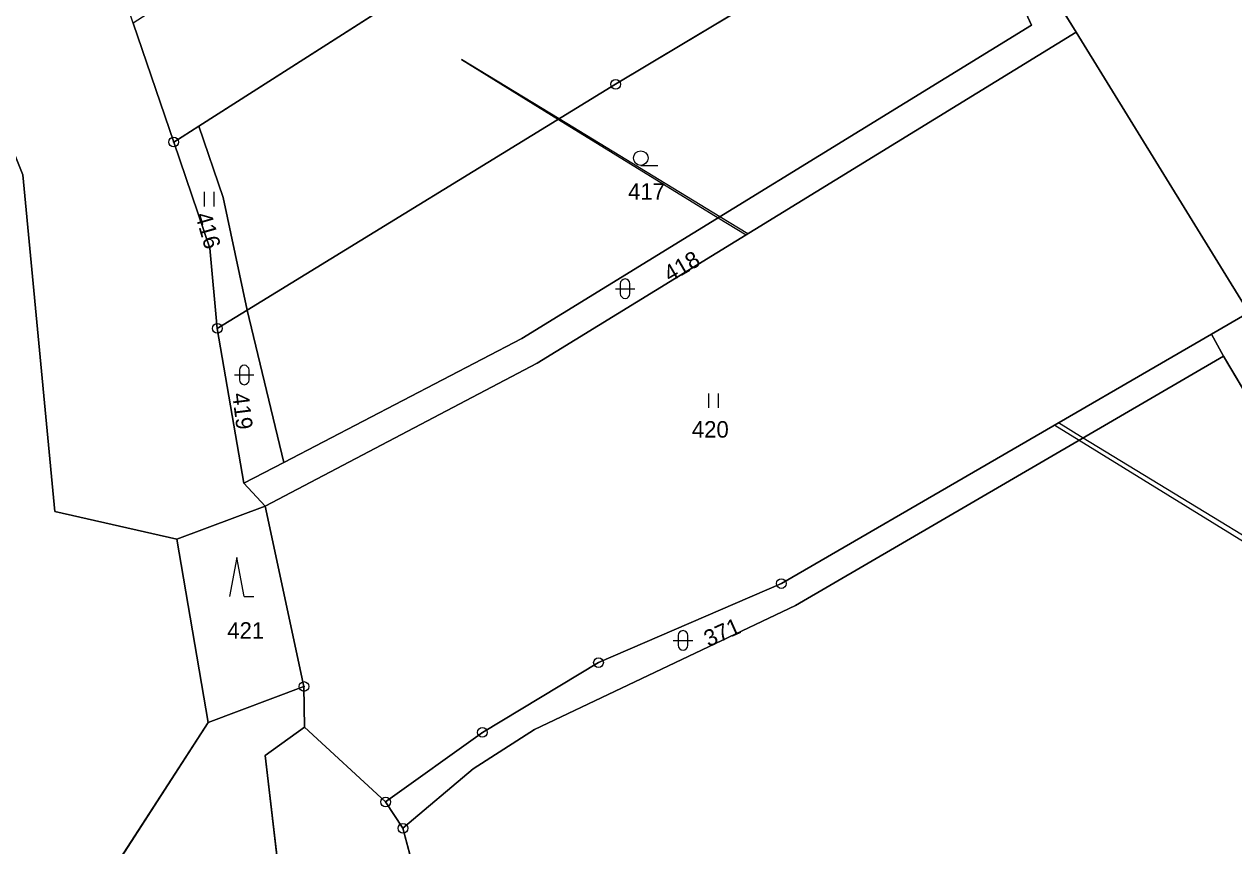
# Model space of a CAD drawing. Extents: x -689422 to -685210, y -987725 to -982160.
# Drawn here: x -686553.1 to -686428.7, y -986431.6 to -986347 of the extents above; entities that cross this region are included whole.
import ezdxf

# ---------------------------------------------------------------- set-up
doc = ezdxf.new("R2010")
doc.units = 0
for name, color, linetype in [('KN_Hranice_parcel', 7, 'Continuous'), ('KN_Parcelni cisla', 7, 'Continuous'), ('KN_Polygon parcely', 7, 'Continuous'), ('KN_POZEMKY_LESNI POZEMEK', 7, 'Continuous'), ('KN_POZEMKY_ORNA PUDA', 7, 'Continuous'), ('KN_POZEMKY_OSTATNI PLOCHA', 7, 'Continuous'), ('KN_POZEMKY_TTP', 7, 'Continuous'), ('KN_POZEMKY_VODNI_PLOCHA', 7, 'Continuous'), ('KN_POZEMKY_ZAHRADA', 7, 'Continuous'), ('KN_VYUZITI_07_vodni plocha_tok prirozeny', 7, 'Continuous'), ('KN_VYUZITI_16_ostatni plocha_silnice', 7, 'Continuous'), ('KN_VYUZITI_27_ostatni plocha_neplodna puda', 7, 'Continuous'), ('KN_Věcná břemena k části', 7, 'Continuous'), ('KN_Značky bodu BP', 7, 'Continuous'), ('KN_Značky kultur', 7, 'Continuous')]:
    doc.layers.add(name, color=color, linetype=linetype)

msp = doc.modelspace()

# ---------------------------------------------------------------- linework, layer by layer
at = {"layer": 'KN_Hranice_parcel'}
for p, q in [((-686466.26, -986313.46), (-686535.17, -986357.48)), ((-686444.9, -986347.8), (-686455.2, -986331.09)), ((-686541.91, -986346.87), (-686537.74, -986359.11)), ((-686427.11, -986376.67), (-686444.9, -986347.8)), ((-686530.19, -986376.41), (-686492.28, -986353.17)), ((-686535.17, -986357.48), (-686537.74, -986359.11)), ((-686533.26, -986378.29), (-686530.19, -986376.41)), ((-686530.19, -986376.41), (-686526.42, -986392.1)), ((-686427.11, -986376.67), (-686430.95, -986378.9)), ((-686533.26, -986378.29), (-686530.52, -986394.23)), ((-686430.95, -986378.9), (-686475.22, -986404.56)), ((-686430.95, -986378.9), (-686429.73, -986381.17)), ((-686526.42, -986392.1), (-686501.91, -986379.33)), ((-686379.02, -986466.59), (-686429.73, -986381.17)), ((-686530.52, -986394.23), (-686526.42, -986392.1)), ((-686530.52, -986394.23), (-686528.35, -986396.6)), ((-686528.35, -986396.6), (-686537.43, -986399.99)), ((-686528.35, -986396.6), (-686524.34, -986415.16)), ((-686534.21, -986418.86), (-686537.43, -986399.99)), ((-686534.21, -986418.86), (-686524.34, -986415.16)), ((-686524.34, -986415.16), (-686524.3, -986419.33)), ((-686515.94, -986427.04), (-686524.3, -986419.33)), ((-686515.94, -986427.04), (-686514.16, -986429.75))]:
    msp.add_line(p, q, dxfattribs=at)
for points in [[(-686537.43, -986399.99), (-686549.98, -986397.14), (-686553.27, -986362.5), (-686568.63, -986323.94), (-686584.5, -986302.4), (-686589.89, -986276.07), (-686619.99, -986268), (-686624.7, -986261.38)], [(-686501.91, -986379.33), (-686449.48, -986347.09), (-686456.47, -986331.81)], [(-686492.28, -986353.17), (-686459.77, -986333.67), (-686456.47, -986331.81)], [(-686528.35, -986396.6), (-686500.34, -986381.89), (-686444.9, -986347.8)], [(-686535.17, -986357.48), (-686532.66, -986364.83), (-686530.19, -986376.41)], [(-686537.74, -986359.11), (-686534.02, -986370.05), (-686533.26, -986378.29)], [(-686429.73, -986381.17), (-686473.78, -986406.81), (-686500.62, -986419.59), (-686506.92, -986423.63), (-686514.16, -986429.75)], [(-686475.22, -986404.56), (-686494.04, -986412.7), (-686505.98, -986419.88), (-686515.94, -986427.04)], [(-686529.76, -986542.24), (-686530.23, -986465.49), (-686547.77, -986439.87), (-686534.21, -986418.86)], [(-686524.3, -986419.33), (-686528.35, -986422.25), (-686523.48, -986463.86), (-686521.13, -986543.48), (-686517.08, -986543.59), (-686518.23, -986552.13)], [(-686514.16, -986429.75), (-686496.06, -986497.96), (-686500.18, -986527.22), (-686507.21, -986559.72)]]:
    msp.add_lwpolyline(points, dxfattribs=at)
at = {"layer": 'KN_Polygon parcely'}
for points in [[(-686529.76, -986542.24), (-686530.23, -986465.49), (-686547.77, -986439.87), (-686534.21, -986418.86), (-686537.43, -986399.99), (-686549.98, -986397.14), (-686553.27, -986362.5), (-686568.63, -986323.94), (-686584.5, -986302.4), (-686589.89, -986276.07), (-686619.99, -986268), (-686624.7, -986261.38), (-686636.01, -986217.82)], [(-686616.61, -986227.78), (-686608.6, -986245.91), (-686624.7, -986261.38), (-686619.99, -986268), (-686589.89, -986276.07), (-686584.5, -986302.4), (-686568.63, -986323.94), (-686553.27, -986362.5), (-686549.98, -986397.14), (-686537.43, -986399.99), (-686528.35, -986396.6), (-686530.52, -986394.23), (-686533.26, -986378.29), (-686534.02, -986370.05), (-686537.74, -986359.11), (-686541.91, -986346.87), (-686546.45, -986333.52), (-686590.46, -986217.47)], [(-686563.88, -986223.26), (-686544.95, -986241.07), (-686539.46, -986246.23), (-686522.08, -986260.86), (-686522.73, -986261.63), (-686512.36, -986270.37), (-686484.06, -986294.24), (-686474.22, -986304.87), (-686466.26, -986313.46), (-686461.64, -986320.02), (-686455.2, -986331.09), (-686444.9, -986347.8), (-686427.11, -986376.67), (-686379.02, -986466.59), (-686355.06, -986513.03), (-686347.32, -986530.39), (-686283.4, -986653.69)]]:
    msp.add_lwpolyline(points, dxfattribs=at)
for points in [[(-686537.74, -986359.11), (-686535.17, -986357.48), (-686466.26, -986313.46), (-686474.22, -986304.87), (-686539.62, -986345.41), (-686541.91, -986346.87)], [(-686530.19, -986376.41), (-686492.28, -986353.17), (-686459.77, -986333.67), (-686456.47, -986331.81), (-686455.2, -986331.09), (-686461.64, -986320.02), (-686466.26, -986313.46), (-686535.17, -986357.48), (-686532.66, -986364.83)], [(-686528.35, -986396.6), (-686500.34, -986381.89), (-686444.9, -986347.8), (-686455.2, -986331.09), (-686456.47, -986331.81), (-686449.48, -986347.09), (-686501.91, -986379.33), (-686526.42, -986392.1), (-686530.52, -986394.23)], [(-686449.48, -986347.09), (-686456.47, -986331.81), (-686459.77, -986333.67), (-686492.28, -986353.17), (-686530.19, -986376.41), (-686526.42, -986392.1), (-686501.91, -986379.33)], [(-686524.34, -986415.16), (-686524.3, -986419.33), (-686515.94, -986427.04), (-686505.98, -986419.88), (-686494.04, -986412.7), (-686475.22, -986404.56), (-686430.95, -986378.9), (-686427.11, -986376.67), (-686444.9, -986347.8), (-686500.34, -986381.89), (-686528.35, -986396.6)], [(-686537.74, -986359.11), (-686534.02, -986370.05), (-686533.26, -986378.29), (-686530.19, -986376.41), (-686532.66, -986364.83), (-686535.17, -986357.48)], [(-686530.52, -986394.23), (-686526.42, -986392.1), (-686530.19, -986376.41), (-686533.26, -986378.29)], [(-686430.95, -986378.9), (-686429.73, -986381.17), (-686379.02, -986466.59), (-686427.11, -986376.67)], [(-686475.22, -986404.56), (-686494.04, -986412.7), (-686505.98, -986419.88), (-686515.94, -986427.04), (-686514.16, -986429.75), (-686506.92, -986423.63), (-686500.62, -986419.59), (-686473.78, -986406.81), (-686429.73, -986381.17), (-686430.95, -986378.9)], [(-686509.94, -986575.81), (-686511.01, -986578.37), (-686347.32, -986530.39), (-686355.06, -986513.03), (-686379.02, -986466.59), (-686429.73, -986381.17), (-686473.78, -986406.81), (-686500.62, -986419.59), (-686506.92, -986423.63), (-686514.16, -986429.75), (-686496.06, -986497.96), (-686500.18, -986527.22), (-686507.21, -986559.72)], [(-686537.43, -986399.99), (-686534.21, -986418.86), (-686524.34, -986415.16), (-686528.35, -986396.6)], [(-686529.76, -986542.24), (-686518.23, -986552.13), (-686517.08, -986543.59), (-686521.13, -986543.48), (-686523.48, -986463.86), (-686528.35, -986422.25), (-686524.3, -986419.33), (-686524.34, -986415.16), (-686534.21, -986418.86), (-686547.77, -986439.87), (-686530.23, -986465.49)], [(-686528.35, -986422.25), (-686523.48, -986463.86), (-686521.13, -986543.48), (-686517.08, -986543.59), (-686518.23, -986552.13), (-686514.6, -986555.75), (-686509.24, -986560.47), (-686507.21, -986559.72), (-686500.18, -986527.22), (-686496.06, -986497.96), (-686514.16, -986429.75), (-686515.94, -986427.04), (-686524.3, -986419.33)]]:
    msp.add_lwpolyline(points, close=True, dxfattribs=at)
at = {"layer": 'KN_POZEMKY_LESNI POZEMEK'}
for p, q in [((-686537.43, -986399.99), (-686528.35, -986396.6)), ((-686528.35, -986396.6), (-686524.34, -986415.16)), ((-686534.21, -986418.86), (-686537.43, -986399.99)), ((-686524.34, -986415.16), (-686534.21, -986418.86)), ((-686534.21, -986418.86), (-686524.34, -986415.16)), ((-686524.34, -986415.16), (-686524.3, -986419.33)), ((-686547.77, -986439.87), (-686534.21, -986418.86)), ((-686524.3, -986419.33), (-686528.35, -986422.25)), ((-686528.35, -986422.25), (-686523.48, -986463.86))]:
    msp.add_line(p, q, dxfattribs=at)
at = {"layer": 'KN_POZEMKY_ORNA PUDA'}
for p, q in [((-686473.78, -986406.81), (-686429.73, -986381.17)), ((-686429.73, -986381.17), (-686379.02, -986466.59)), ((-686500.62, -986419.59), (-686473.78, -986406.81)), ((-686506.92, -986423.63), (-686500.62, -986419.59)), ((-686514.16, -986429.75), (-686506.92, -986423.63)), ((-686496.06, -986497.96), (-686514.16, -986429.75))]:
    msp.add_line(p, q, dxfattribs=at)
at = {"layer": 'KN_POZEMKY_OSTATNI PLOCHA'}
for p, q in [((-686455.2, -986331.09), (-686444.9, -986347.8)), ((-686444.9, -986347.8), (-686455.2, -986331.09)), ((-686449.48, -986347.09), (-686456.47, -986331.81)), ((-686541.91, -986346.87), (-686537.74, -986359.11)), ((-686501.91, -986379.33), (-686449.48, -986347.09)), ((-686444.9, -986347.8), (-686500.34, -986381.89)), ((-686427.11, -986376.67), (-686444.9, -986347.8)), ((-686537.74, -986359.11), (-686534.02, -986370.05)), ((-686549.98, -986397.14), (-686553.27, -986362.5)), ((-686534.02, -986370.05), (-686533.26, -986378.29)), ((-686533.26, -986378.29), (-686530.19, -986376.41)), ((-686530.19, -986376.41), (-686526.42, -986392.1)), ((-686533.26, -986378.29), (-686530.52, -986394.23)), ((-686530.52, -986394.23), (-686533.26, -986378.29)), ((-686475.22, -986404.56), (-686430.95, -986378.9)), ((-686430.95, -986378.9), (-686429.73, -986381.17)), ((-686526.42, -986392.1), (-686501.91, -986379.33)), ((-686429.73, -986381.17), (-686473.78, -986406.81)), ((-686500.34, -986381.89), (-686528.35, -986396.6)), ((-686526.42, -986392.1), (-686530.52, -986394.23)), ((-686530.52, -986394.23), (-686526.42, -986392.1)), ((-686530.52, -986394.23), (-686528.35, -986396.6)), ((-686528.35, -986396.6), (-686530.52, -986394.23)), ((-686537.43, -986399.99), (-686549.98, -986397.14)), ((-686528.35, -986396.6), (-686537.43, -986399.99)), ((-686494.04, -986412.7), (-686475.22, -986404.56)), ((-686473.78, -986406.81), (-686500.62, -986419.59)), ((-686505.98, -986419.88), (-686494.04, -986412.7)), ((-686515.94, -986427.04), (-686505.98, -986419.88)), ((-686500.62, -986419.59), (-686506.92, -986423.63)), ((-686506.92, -986423.63), (-686514.16, -986429.75)), ((-686514.16, -986429.75), (-686515.94, -986427.04))]:
    msp.add_line(p, q, dxfattribs=at)
at = {"layer": 'KN_POZEMKY_TTP'}
for p, q in [((-686500.34, -986381.89), (-686444.9, -986347.8)), ((-686444.9, -986347.8), (-686427.11, -986376.67)), ((-686537.74, -986359.11), (-686535.17, -986357.48)), ((-686535.17, -986357.48), (-686532.66, -986364.83)), ((-686534.02, -986370.05), (-686537.74, -986359.11)), ((-686532.66, -986364.83), (-686530.19, -986376.41)), ((-686533.26, -986378.29), (-686534.02, -986370.05)), ((-686530.19, -986376.41), (-686533.26, -986378.29)), ((-686427.11, -986376.67), (-686430.95, -986378.9)), ((-686430.95, -986378.9), (-686427.11, -986376.67)), ((-686430.95, -986378.9), (-686475.22, -986404.56)), ((-686429.73, -986381.17), (-686430.95, -986378.9)), ((-686379.02, -986466.59), (-686429.73, -986381.17)), ((-686528.35, -986396.6), (-686500.34, -986381.89)), ((-686524.34, -986415.16), (-686528.35, -986396.6)), ((-686475.22, -986404.56), (-686494.04, -986412.7)), ((-686494.04, -986412.7), (-686505.98, -986419.88)), ((-686524.3, -986419.33), (-686524.34, -986415.16)), ((-686528.35, -986422.25), (-686524.3, -986419.33)), ((-686515.94, -986427.04), (-686524.3, -986419.33)), ((-686524.3, -986419.33), (-686515.94, -986427.04)), ((-686505.98, -986419.88), (-686515.94, -986427.04)), ((-686523.48, -986463.86), (-686528.35, -986422.25)), ((-686515.94, -986427.04), (-686514.16, -986429.75)), ((-686514.16, -986429.75), (-686496.06, -986497.96))]:
    msp.add_line(p, q, dxfattribs=at)
at = {"layer": 'KN_POZEMKY_VODNI_PLOCHA'}
for p, q in [((-686553.27, -986362.5), (-686549.98, -986397.14)), ((-686549.98, -986397.14), (-686537.43, -986399.99)), ((-686537.43, -986399.99), (-686534.21, -986418.86)), ((-686534.21, -986418.86), (-686547.77, -986439.87))]:
    msp.add_line(p, q, dxfattribs=at)
at = {"layer": 'KN_POZEMKY_ZAHRADA'}
for p, q in [((-686466.26, -986313.46), (-686535.17, -986357.48)), ((-686535.17, -986357.48), (-686466.26, -986313.46)), ((-686456.47, -986331.81), (-686449.48, -986347.09)), ((-686492.28, -986353.17), (-686459.77, -986333.67)), ((-686459.77, -986333.67), (-686492.28, -986353.17)), ((-686537.74, -986359.11), (-686541.91, -986346.87)), ((-686449.48, -986347.09), (-686501.91, -986379.33)), ((-686530.19, -986376.41), (-686492.28, -986353.17)), ((-686492.28, -986353.17), (-686530.19, -986376.41)), ((-686535.17, -986357.48), (-686537.74, -986359.11)), ((-686532.66, -986364.83), (-686535.17, -986357.48)), ((-686530.19, -986376.41), (-686532.66, -986364.83)), ((-686526.42, -986392.1), (-686530.19, -986376.41)), ((-686501.91, -986379.33), (-686526.42, -986392.1))]:
    msp.add_line(p, q, dxfattribs=at)
at = {"layer": 'KN_VYUZITI_07_vodni plocha_tok prirozeny'}
for p, q in [((-686553.27, -986362.5), (-686549.98, -986397.14)), ((-686549.98, -986397.14), (-686537.43, -986399.99)), ((-686537.43, -986399.99), (-686534.21, -986418.86)), ((-686534.21, -986418.86), (-686547.77, -986439.87))]:
    msp.add_line(p, q, dxfattribs=at)
at = {"layer": 'KN_VYUZITI_16_ostatni plocha_silnice'}
for p, q in [((-686444.9, -986347.8), (-686455.2, -986331.09)), ((-686427.11, -986376.67), (-686444.9, -986347.8))]:
    msp.add_line(p, q, dxfattribs=at)
at = {"layer": 'KN_VYUZITI_27_ostatni plocha_neplodna puda'}
for p, q in [((-686455.2, -986331.09), (-686444.9, -986347.8)), ((-686449.48, -986347.09), (-686456.47, -986331.81)), ((-686541.91, -986346.87), (-686537.74, -986359.11)), ((-686501.91, -986379.33), (-686449.48, -986347.09)), ((-686444.9, -986347.8), (-686500.34, -986381.89)), ((-686537.74, -986359.11), (-686534.02, -986370.05)), ((-686549.98, -986397.14), (-686553.27, -986362.5)), ((-686534.02, -986370.05), (-686533.26, -986378.29)), ((-686533.26, -986378.29), (-686530.19, -986376.41)), ((-686530.19, -986376.41), (-686526.42, -986392.1)), ((-686533.26, -986378.29), (-686530.52, -986394.23)), ((-686530.52, -986394.23), (-686533.26, -986378.29)), ((-686475.22, -986404.56), (-686430.95, -986378.9)), ((-686430.95, -986378.9), (-686429.73, -986381.17)), ((-686526.42, -986392.1), (-686501.91, -986379.33)), ((-686429.73, -986381.17), (-686473.78, -986406.81)), ((-686500.34, -986381.89), (-686528.35, -986396.6)), ((-686526.42, -986392.1), (-686530.52, -986394.23)), ((-686530.52, -986394.23), (-686526.42, -986392.1)), ((-686530.52, -986394.23), (-686528.35, -986396.6)), ((-686528.35, -986396.6), (-686530.52, -986394.23)), ((-686537.43, -986399.99), (-686549.98, -986397.14)), ((-686528.35, -986396.6), (-686537.43, -986399.99)), ((-686494.04, -986412.7), (-686475.22, -986404.56)), ((-686473.78, -986406.81), (-686500.62, -986419.59)), ((-686505.98, -986419.88), (-686494.04, -986412.7)), ((-686515.94, -986427.04), (-686505.98, -986419.88)), ((-686500.62, -986419.59), (-686506.92, -986423.63)), ((-686506.92, -986423.63), (-686514.16, -986429.75)), ((-686514.16, -986429.75), (-686515.94, -986427.04))]:
    msp.add_line(p, q, dxfattribs=at)
at = {"layer": 'KN_Věcná břemena k části'}
for points in [[(-686508.14, -986350.63), (-686498.17, -986356.78), (-686498.1, -986356.74)], [(-686498.17, -986356.78), (-686481.72, -986366.92), (-686481.56, -986366.82), (-686498.1, -986356.74)], [(-686481.72, -986366.92), (-686478.86, -986368.68), (-686478.68, -986368.57), (-686481.56, -986366.82)], [(-686408.05, -986412.31), (-686408.64, -986411.21), (-686413.74, -986408.11), (-686444.17, -986389.58), (-686446.71, -986388.03), (-686447.09, -986388.26), (-686444.57, -986389.81), (-686413.09, -986409.21)]]:
    msp.add_lwpolyline(points, close=True, dxfattribs=at)
at = {"layer": 'KN_Značky bodu BP'}
for centre, radius in [((-686492.28, -986353.17), 0.5), ((-686492.28, -986353.17), 0.0303), ((-686537.74, -986359.11), 0.5), ((-686537.74, -986359.11), 0.0303), ((-686533.26, -986378.29), 0.5), ((-686533.26, -986378.29), 0.0303), ((-686475.22, -986404.56), 0.5), ((-686475.22, -986404.56), 0.0303), ((-686494.04, -986412.7), 0.5), ((-686494.04, -986412.7), 0.0303), ((-686524.34, -986415.16), 0.5), ((-686524.34, -986415.16), 0.0303), ((-686505.98, -986419.88), 0.5), ((-686505.98, -986419.88), 0.0303), ((-686515.94, -986427.04), 0.5), ((-686515.94, -986427.04), 0.0303), ((-686514.16, -986429.75), 0.5), ((-686514.16, -986429.75), 0.0303)]:
    msp.add_circle(centre, radius, dxfattribs=at)
at = {"layer": 'KN_Značky kultur'}
for p, q in [((-686489.69, -986361.52), (-686487.94, -986361.52)), ((-686534.59, -986365.75), (-686534.59, -986364.25)), ((-686533.59, -986365.75), (-686533.59, -986364.25)), ((-686491.8, -986373.71), (-686491.8, -986374.71)), ((-686490.8, -986374.71), (-686490.8, -986373.71)), ((-686492.3, -986374.21), (-686490.3, -986374.21)), ((-686530.99, -986382.59), (-686530.99, -986383.59)), ((-686529.99, -986383.59), (-686529.99, -986382.59)), ((-686531.49, -986383.09), (-686529.49, -986383.09)), ((-686482.7, -986386.49), (-686482.7, -986384.99)), ((-686481.7, -986386.49), (-686481.7, -986384.99)), ((-686531.24, -986401.89), (-686531.99, -986405.89)), ((-686530.49, -986405.89), (-686531.24, -986401.89)), ((-686530.49, -986405.89), (-686529.49, -986405.89)), ((-686485.84, -986409.91), (-686485.84, -986410.91)), ((-686484.84, -986410.91), (-686484.84, -986409.91)), ((-686486.34, -986410.41), (-686484.34, -986410.41))]:
    msp.add_line(p, q, dxfattribs=at)
msp.add_circle((-686489.69, -986360.77), 0.75, dxfattribs=at)
for centre, start, end in [((-686491.3, -986373.71), 0, 180), ((-686491.3, -986374.71), 180, 359.9879), ((-686530.49, -986382.59), 0, 180), ((-686530.49, -986383.59), 180, 359.9879), ((-686485.34, -986409.91), 0, 180), ((-686485.34, -986410.91), 180, 359.9879)]:
    msp.add_arc(centre, 0.5, start, end, dxfattribs=at)

# ---------------------------------------------------------------- texts
at = {"layer": 'KN_Parcelni cisla'}
for s, p in [('417', (-686490.99, -986365.05)), ('420', (-686484.43, -986389.54)), ('421', (-686532.23, -986410.24))]:
    msp.add_text(s, height=1.7, dxfattribs=at).set_placement(p)
for s, rotation, p in [('416', 286, (-686535.55, -986366.62)), ('418', 30, (-686486.7, -986373.59)), ('419', 277, (-686531.73, -986385.03)), ('371', 24, (-686482.72, -986411.13))]:
    msp.add_text(s, height=1.7, rotation=rotation, dxfattribs=at).set_placement(p)

doc.saveas('drawing.dxf')
